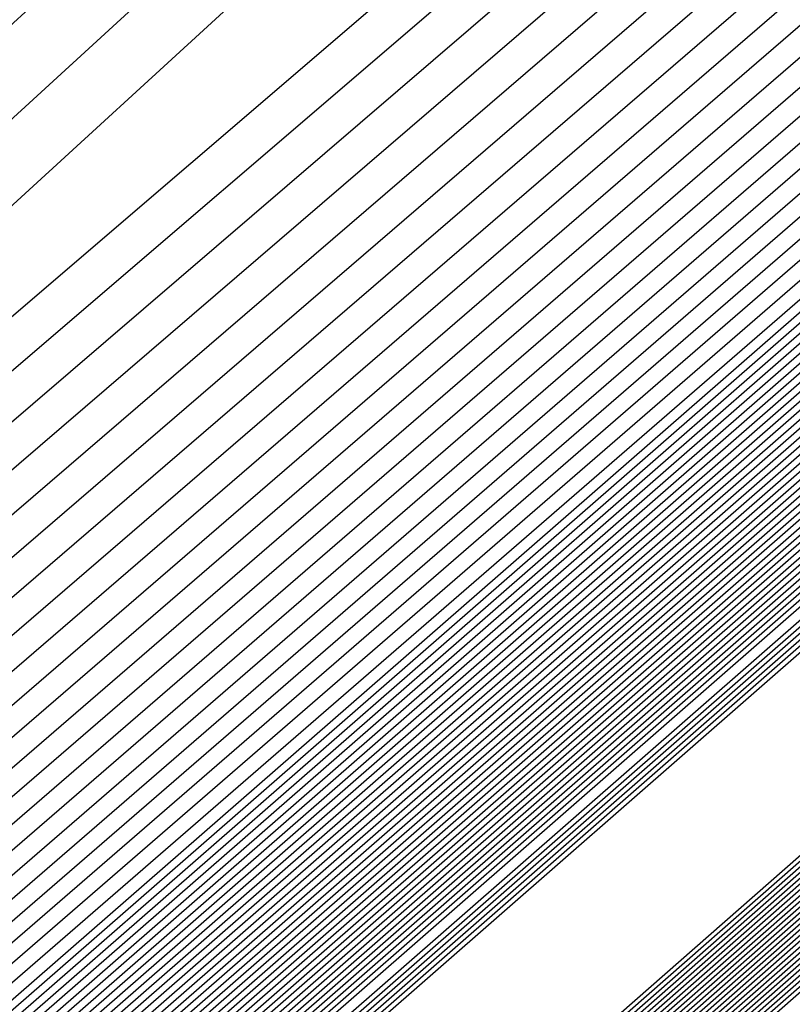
# Model space of a CAD drawing. Extents: x 3249832 to 3255657, y 13789405 to 13793316.
# Tile 865 of 1056: x 3253210.192 to 3253210.326, y 13791259.181 to 13791259.351. Entities that reach past the tile are written whole.
import ezdxf

# ---------------------------------------------------------------- set-up
doc = ezdxf.new("R2010")
doc.units = 0
doc.header["$LTSCALE"] = 100
doc.header["$MEASUREMENT"] = 0
for name, color, linetype in [('GRATIO_03231_CON', 1, 'CONTINUOUS'), ('GRATIO_0323_ICON', 1, 'CONTINUOUS'), ('TARGETS_EAST', 7, 'CONTINUOUS')]:
    doc.layers.add(name, color=color, linetype=linetype)

# ---------------------------------------------------------------- blocks, each defined once
blk = doc.blocks.new('Gratio_032316_contours')
at = {"layer": 'GRATIO_03231_CON', "color": 1, "linetype": 'Continuous', "flags": 128}
for points in [[(3253179.55027, 13791232.39503), (3253186.87441, 13791238.77001), (3253201.4775, 13791251.51898), (3253219.20823, 13791267.00714), (3253234.45763, 13791280.32933), (3253243.00028, 13791287.79153), (3253246.14511, 13791290.5444), (3253246.5846, 13791290.94974), (3253247.02187, 13791291.379), (3253250.20254, 13791294.24212), (3253258.88285, 13791301.95866), (3253274.44262, 13791315.73867), (3253292.7559, 13791331.95413), (3253308.32028, 13791345.76753)], [(3253180.16544, 13791232.93802), (3253187.28488, 13791239.13155), (3253201.72516, 13791251.73678), (3253219.33902, 13791267.12228), (3253234.51314, 13791280.37862), (3253243.01644, 13791287.80647), (3253246.14668, 13791290.54676), (3253246.58389, 13791290.95054), (3253247.01645, 13791291.37639), (3253250.16633, 13791294.21318), (3253258.7639, 13791301.85732), (3253274.17605, 13791315.50724), (3253292.31584, 13791331.56933), (3253307.73285, 13791345.25198)], [(3253180.78061, 13791233.481), (3253187.69534, 13791239.49309), (3253201.97282, 13791251.95458), (3253219.46981, 13791267.23741), (3253234.56866, 13791280.42791), (3253243.03259, 13791287.8214), (3253246.14825, 13791290.54912), (3253246.58317, 13791290.95133), (3253247.01103, 13791291.37378), (3253250.13013, 13791294.18424), (3253258.64495, 13791301.75599), (3253273.90947, 13791315.27582), (3253291.87577, 13791331.18453), (3253307.14542, 13791344.73643)], [(3253181.39578, 13791234.02399), (3253188.1058, 13791239.85463), (3253202.22048, 13791252.17237), (3253219.6006, 13791267.35254), (3253234.62418, 13791280.4772), (3253243.04874, 13791287.83633), (3253246.14982, 13791290.55149), (3253246.58246, 13791290.95213), (3253247.00561, 13791291.37117), (3253250.09393, 13791294.15529), (3253258.526, 13791301.65465), (3253273.6429, 13791315.0444), (3253291.4357, 13791330.79973), (3253306.55799, 13791344.22088)], [(3253182.62612, 13791235.10996), (3253188.92672, 13791240.5777), (3253202.71581, 13791252.60797), (3253219.86218, 13791267.58281), (3253234.73522, 13791280.57579), (3253243.08105, 13791287.8662), (3253246.15297, 13791290.55621), (3253246.58103, 13791290.95372), (3253246.99477, 13791291.36594), (3253250.02153, 13791294.09741), (3253258.2881, 13791301.45198), (3253273.10975, 13791314.58156), (3253290.55557, 13791330.03014), (3253305.38313, 13791343.18978)], [(3253183.24129, 13791235.65295), (3253189.33718, 13791240.93924), (3253202.96347, 13791252.82577), (3253219.99297, 13791267.69794), (3253234.79073, 13791280.62508), (3253243.0972, 13791287.88113), (3253246.15454, 13791290.55858), (3253246.58032, 13791290.95452), (3253246.98935, 13791291.36333), (3253249.98532, 13791294.06847), (3253258.16915, 13791301.35065), (3253272.84317, 13791314.35013), (3253290.11551, 13791329.64534), (3253304.7957, 13791342.67423)], [(3253189.74764, 13791241.30078), (3253203.21113, 13791253.04357), (3253220.12376, 13791267.81308), (3253234.84625, 13791280.67437), (3253243.11336, 13791287.89607), (3253246.15611, 13791290.56094), (3253246.57961, 13791290.95531), (3253246.98393, 13791291.36072), (3253249.94912, 13791294.03953), (3253258.05019, 13791301.24931), (3253272.5766, 13791314.11871), (3253289.67544, 13791329.26055), (3253304.20827, 13791342.15868)], [(3253190.1581, 13791241.66232), (3253203.45879, 13791253.26136), (3253220.25455, 13791267.92821), (3253234.90177, 13791280.72366), (3253243.12951, 13791287.911), (3253246.15768, 13791290.5633), (3253246.57889, 13791290.95611), (3253246.97851, 13791291.35811), (3253249.91292, 13791294.01058), (3253257.93124, 13791301.14798), (3253272.31002, 13791313.88729), (3253289.23538, 13791328.87575), (3253303.62084, 13791341.64313)], [(3253190.97902, 13791242.38539), (3253203.95411, 13791253.69696), (3253220.51613, 13791268.15847), (3253235.01281, 13791280.82224), (3253243.16182, 13791287.94087), (3253246.16082, 13791290.56803), (3253246.57747, 13791290.9577), (3253246.96767, 13791291.35288), (3253249.84051, 13791293.9527), (3253257.69334, 13791300.94531), (3253271.77687, 13791313.42445), (3253288.35525, 13791328.10615), (3253302.44598, 13791340.61203)], [(3253191.38948, 13791242.74693), (3253204.20177, 13791253.91476), (3253220.64692, 13791268.27361), (3253235.06832, 13791280.87154), (3253243.17797, 13791287.9558), (3253246.1624, 13791290.57039), (3253246.57675, 13791290.9585), (3253246.96225, 13791291.35027), (3253249.80431, 13791293.92376), (3253257.57439, 13791300.84397), (3253271.51029, 13791313.19303), (3253287.91518, 13791327.72135), (3253301.85855, 13791340.09648)], [(3253191.79994, 13791243.10847), (3253204.44943, 13791254.13256), (3253220.77772, 13791268.38874), (3253235.12384, 13791280.92083), (3253243.19412, 13791287.97073), (3253246.16397, 13791290.57276), (3253246.57604, 13791290.95929), (3253246.95683, 13791291.34766), (3253249.76811, 13791293.89481), (3253257.45544, 13791300.74264), (3253271.24372, 13791312.9616), (3253287.47511, 13791327.33655), (3253301.27112, 13791339.58093)], [(3253192.2104, 13791243.47001), (3253204.69709, 13791254.35035), (3253220.90851, 13791268.50387), (3253235.17936, 13791280.97012), (3253243.21028, 13791287.98567), (3253246.16554, 13791290.57512), (3253246.57533, 13791290.96009), (3253246.95142, 13791291.34505), (3253249.73191, 13791293.86587), (3253257.33649, 13791300.6413), (3253270.97714, 13791312.73018), (3253287.03505, 13791326.95176), (3253300.68369, 13791339.06538)], [(3253193.03132, 13791244.19308), (3253205.19242, 13791254.78595), (3253221.17009, 13791268.73414), (3253235.29039, 13791281.0687), (3253243.24258, 13791288.01553), (3253246.16868, 13791290.57985), (3253246.5739, 13791290.96168), (3253246.94058, 13791291.33982), (3253249.6595, 13791293.80799), (3253257.09858, 13791300.43863), (3253270.44399, 13791312.26734), (3253286.15492, 13791326.18216), (3253299.50883, 13791338.03428)], [(3253193.44178, 13791244.55462), (3253205.44008, 13791255.00375), (3253221.30088, 13791268.84927), (3253235.34591, 13791281.11799), (3253243.25874, 13791288.03047), (3253246.17025, 13791290.58221), (3253246.57319, 13791290.96248), (3253246.93516, 13791291.33721), (3253249.6233, 13791293.77904), (3253256.97963, 13791300.3373), (3253270.17741, 13791312.03592), (3253285.71485, 13791325.79737), (3253298.92139, 13791337.51873)], [(3253193.85224, 13791244.91616), (3253205.68774, 13791255.22155), (3253221.43167, 13791268.9644), (3253235.40143, 13791281.16728), (3253243.27489, 13791288.0454), (3253246.17182, 13791290.58457), (3253246.57247, 13791290.96327), (3253246.92974, 13791291.3346), (3253249.5871, 13791293.7501), (3253256.86068, 13791300.23596), (3253269.91084, 13791311.8045), (3253285.27479, 13791325.41257), (3253298.33396, 13791337.00318)], [(3253194.2627, 13791245.2777), (3253205.9354, 13791255.43934), (3253221.56246, 13791269.07954), (3253235.45695, 13791281.21658), (3253243.29104, 13791288.06033), (3253246.17339, 13791290.58694), (3253246.57176, 13791290.96407), (3253246.92432, 13791291.33198), (3253249.55089, 13791293.72116), (3253256.74173, 13791300.13463), (3253269.64426, 13791311.57307), (3253284.83472, 13791325.02777), (3253297.74653, 13791336.48763)], [(3253195.08362, 13791246.00077), (3253206.43072, 13791255.87494), (3253221.82404, 13791269.3098), (3253235.56798, 13791281.31516), (3253243.32335, 13791288.0902), (3253246.17654, 13791290.59166), (3253246.57033, 13791290.96566), (3253246.91348, 13791291.32676), (3253249.47849, 13791293.66327), (3253256.50383, 13791299.93196), (3253269.11111, 13791311.11023), (3253283.95459, 13791324.25817), (3253296.57167, 13791335.45653)], [(3253195.49408, 13791246.36231), (3253206.67838, 13791256.09274), (3253221.95483, 13791269.42494), (3253235.6235, 13791281.36445), (3253243.3395, 13791288.10513), (3253246.17811, 13791290.59402), (3253246.56962, 13791290.96646), (3253246.90806, 13791291.32415), (3253249.44229, 13791293.63433), (3253256.38488, 13791299.83062), (3253268.84454, 13791310.87881), (3253283.51452, 13791323.87338), (3253295.98424, 13791334.94098)], [(3253195.90454, 13791246.72385), (3253206.92604, 13791256.31054), (3253222.08562, 13791269.54007), (3253235.67902, 13791281.41374), (3253243.35566, 13791288.12007), (3253246.17968, 13791290.59639), (3253246.56891, 13791290.96725), (3253246.90264, 13791291.32154), (3253249.40609, 13791293.60539), (3253256.26593, 13791299.72929), (3253268.57796, 13791310.64739), (3253283.07446, 13791323.48858), (3253295.39681, 13791334.42543)], [(3253196.31501, 13791247.08539), (3253207.1737, 13791256.52833), (3253222.21641, 13791269.6552), (3253235.73454, 13791281.46303), (3253243.37181, 13791288.135), (3253246.18125, 13791290.59875), (3253246.56819, 13791290.96805), (3253246.89722, 13791291.31892), (3253249.36988, 13791293.57645), (3253256.14697, 13791299.62795), (3253268.31138, 13791310.41597), (3253282.63439, 13791323.10378), (3253294.80938, 13791333.90988)], [(3253197.13593, 13791247.80846), (3253207.66903, 13791256.96393), (3253222.47799, 13791269.88547), (3253235.84557, 13791281.56162), (3253243.40412, 13791288.16487), (3253246.18439, 13791290.60348), (3253246.56677, 13791290.96964), (3253246.88638, 13791291.3137), (3253249.29748, 13791293.51856), (3253255.90907, 13791299.42528), (3253267.77823, 13791309.95312), (3253281.75426, 13791322.33419), (3253293.63452, 13791332.87878)], [(3253197.54639, 13791248.17), (3253207.91669, 13791257.18173), (3253222.60878, 13791270.0006), (3253235.90109, 13791281.61091), (3253243.42027, 13791288.1798), (3253246.18596, 13791290.60584), (3253246.56605, 13791290.97044), (3253246.88096, 13791291.31109), (3253249.26128, 13791293.48962), (3253255.79012, 13791299.32395), (3253267.51166, 13791309.7217), (3253281.31419, 13791321.94939), (3253293.04709, 13791332.36323), (3253299.24948, 13791337.92415)], [(3253197.95685, 13791248.53154), (3253208.16435, 13791257.39953), (3253222.73957, 13791270.11573), (3253235.95661, 13791281.6602), (3253243.43643, 13791288.19473), (3253246.18754, 13791290.6082), (3253246.56534, 13791290.97123), (3253246.87554, 13791291.30847), (3253249.22507, 13791293.46068), (3253255.67117, 13791299.22261), (3253267.24508, 13791309.49028), (3253280.87413, 13791321.56459), (3253292.45966, 13791331.84768), (3253298.58416, 13791337.33876)], [(3253198.36731, 13791248.89308), (3253208.41201, 13791257.61732), (3253222.87037, 13791270.23087), (3253236.01213, 13791281.70949), (3253243.45258, 13791288.20967), (3253246.18911, 13791290.61057), (3253246.56463, 13791290.97203), (3253246.87012, 13791291.30586), (3253249.18887, 13791293.43173), (3253255.55222, 13791299.12128), (3253266.9785, 13791309.25886), (3253280.43407, 13791321.17979), (3253291.87223, 13791331.33213), (3253297.91884, 13791336.75338)], [(3253199.18823, 13791249.61615), (3253208.90733, 13791258.05292), (3253223.13195, 13791270.46113), (3253236.12316, 13791281.80807), (3253243.48489, 13791288.23953), (3253246.19225, 13791290.61529), (3253246.5632, 13791290.97362), (3253246.85928, 13791291.30064), (3253249.11647, 13791293.37385), (3253255.31432, 13791298.91861), (3253266.44535, 13791308.79601), (3253279.55394, 13791320.4102), (3253290.69737, 13791330.30103), (3253296.5882, 13791335.58261)], [(3253199.59869, 13791249.97769), (3253209.15499, 13791258.27072), (3253223.26274, 13791270.57626), (3253236.17868, 13791281.85736), (3253243.50104, 13791288.25447), (3253246.19382, 13791290.61766), (3253246.56249, 13791290.97442), (3253246.85386, 13791291.29803), (3253249.08026, 13791293.34491), (3253255.19536, 13791298.81727), (3253266.17878, 13791308.56459), (3253279.11387, 13791320.0254), (3253290.10994, 13791329.78548), (3253295.92288, 13791334.99723)], [(3253200.00915, 13791250.33923), (3253209.40265, 13791258.48852), (3253223.39353, 13791270.6914), (3253236.2342, 13791281.90666), (3253243.51719, 13791288.2694), (3253246.19539, 13791290.62002), (3253246.56177, 13791290.97521), (3253246.84844, 13791291.29541), (3253249.04406, 13791293.31596), (3253255.07641, 13791298.71594), (3253265.9122, 13791308.33317), (3253278.6738, 13791319.6406), (3253289.52251, 13791329.26993), (3253295.25756, 13791334.41184)], [(3253200.41961, 13791250.70077), (3253209.65031, 13791258.70631), (3253223.52432, 13791270.80653), (3253236.28972, 13791281.95595), (3253243.53335, 13791288.28434), (3253246.19696, 13791290.62238), (3253246.56106, 13791290.97601), (3253246.84302, 13791291.2928), (3253249.00786, 13791293.28702), (3253254.95746, 13791298.6146), (3253265.64563, 13791308.10175), (3253278.23374, 13791319.25581), (3253288.93508, 13791328.75438), (3253294.59224, 13791333.82646)], [(3253201.24053, 13791251.42384), (3253210.14563, 13791259.14191), (3253223.7859, 13791271.0368), (3253236.40075, 13791282.05453), (3253243.56565, 13791288.3142), (3253246.20011, 13791290.62711), (3253246.55963, 13791290.9776), (3253246.83219, 13791291.28758), (3253248.93546, 13791293.22914), (3253254.71956, 13791298.41193), (3253265.11248, 13791307.63891), (3253277.35361, 13791318.48621), (3253287.76022, 13791327.72328), (3253293.2616, 13791332.65569)], [(3253201.65099, 13791251.78538), (3253210.3933, 13791259.35971), (3253223.91669, 13791271.15193), (3253236.45627, 13791282.10382), (3253243.58181, 13791288.32914), (3253246.20168, 13791290.62947), (3253246.55892, 13791290.9784), (3253246.82677, 13791291.28496), (3253248.89925, 13791293.20019), (3253254.60061, 13791298.3106), (3253264.8459, 13791307.40749), (3253276.91354, 13791318.10141), (3253287.17279, 13791327.20773)], [(3253215.27891, 13791264.12388), (3253208.32754, 13791257.89481), (3253202.31158, 13791252.48555), (3253202.06145, 13791252.14692), (3253210.64096, 13791259.57751), (3253224.04748, 13791271.26706)], [(3253216.27123, 13791264.99994), (3253209.15191, 13791258.62312), (3253202.92675, 13791253.02854), (3253202.47191, 13791252.50846), (3253210.88862, 13791259.7953), (3253224.17827, 13791271.38219)], [(3253218.25586, 13791266.75207), (3253210.80067, 13791260.07975), (3253204.15709, 13791254.11451), (3253203.29283, 13791253.23153), (3253211.38394, 13791260.2309), (3253224.43985, 13791271.61246)], [(3253219.24818, 13791267.62813), (3253211.62504, 13791260.80806), (3253204.77226, 13791254.6575), (3253203.70329, 13791253.59307), (3253211.6316, 13791260.4487), (3253224.57064, 13791271.72759)], [(3253220.24049, 13791268.50419), (3253212.44942, 13791261.53637), (3253205.38743, 13791255.20049), (3253204.11375, 13791253.95461), (3253211.87926, 13791260.6665), (3253224.70143, 13791271.84272)], [(3253221.23281, 13791269.38026), (3253213.2738, 13791262.26468), (3253206.0026, 13791255.74348), (3253204.52421, 13791254.31615), (3253212.12692, 13791260.88429), (3253224.83222, 13791271.95786)], [(3253223.21744, 13791271.13238), (3253214.92255, 13791263.72131), (3253207.23294, 13791256.82945), (3253205.34514, 13791255.03922), (3253212.62225, 13791261.31989), (3253225.0938, 13791272.18812)], [(3253215.74693, 13791264.44962), (3253207.84811, 13791257.37244), (3253205.7556, 13791255.40076), (3253212.86991, 13791261.53769), (3253225.22459, 13791272.30326)], [(3253216.57131, 13791265.17793), (3253208.46329, 13791257.91542), (3253206.16606, 13791255.7623), (3253213.11757, 13791261.75549), (3253225.35538, 13791272.41839)], [(3253217.39568, 13791265.90624), (3253209.07846, 13791258.45841), (3253206.57652, 13791256.12384), (3253213.36523, 13791261.97329), (3253225.48617, 13791272.53352)], [(3253219.04444, 13791267.36287), (3253210.3088, 13791259.54439), (3253207.39744, 13791256.84691), (3253213.86055, 13791262.40888), (3253225.74775, 13791272.76379)], [(3253219.86882, 13791268.09118), (3253210.92397, 13791260.08737), (3253207.8079, 13791257.20845), (3253214.10821, 13791262.62668), (3253225.87854, 13791272.87892)], [(3253220.69319, 13791268.81949), (3253211.53914, 13791260.63036), (3253208.21836, 13791257.56999), (3253214.35587, 13791262.84448), (3253226.00933, 13791272.99405)], [(3253221.51757, 13791269.54781), (3253212.15431, 13791261.17335), (3253208.62882, 13791257.93153), (3253214.60353, 13791263.06227), (3253226.14013, 13791273.10919)], [(3253223.16632, 13791271.00443), (3253213.38465, 13791262.25932), (3253209.44974, 13791258.6546), (3253215.09886, 13791263.49787), (3253226.40171, 13791273.33945)], [(3253223.9907, 13791271.73274), (3253213.99982, 13791262.80231), (3253209.8602, 13791259.01614), (3253215.34652, 13791263.71567), (3253226.5325, 13791273.45458)]]:
    blk.add_lwpolyline(points, dxfattribs=at)
at = {"layer": 'GRATIO_03231_CON', "color": 5, "linetype": 'Continuous', "flags": 128}
for points in [[(3253178.31993, 13791231.30905), (3253186.05349, 13791238.04694), (3253200.98218, 13791251.08338), (3253218.94665, 13791266.77688), (3253234.34659, 13791280.23075), (3253242.96798, 13791287.76167), (3253246.14197, 13791290.53967), (3253246.58603, 13791290.94815), (3253247.02107, 13791291.37394), (3253250.18182, 13791294.2177), (3253258.80647, 13791301.88356), (3253274.26937, 13791315.56557), (3253292.48955, 13791331.61762), (3253308.02221, 13791345.18354)], [(3253177.70476, 13791230.76607), (3253185.64303, 13791237.6854), (3253200.73452, 13791250.86558), (3253218.81586, 13791266.66175), (3253234.29107, 13791280.18146), (3253242.95182, 13791287.74673), (3253246.1404, 13791290.53731), (3253246.58674, 13791290.94735), (3253247.01436, 13791291.36584), (3253250.12102, 13791294.16091), (3253258.59804, 13791301.69555), (3253273.79626, 13791315.14336), (3253291.70456, 13791330.92064), (3253306.97134, 13791344.25434)], [(3253177.08958, 13791230.22308), (3253185.23257, 13791237.32386), (3253200.48686, 13791250.64779), (3253218.68507, 13791266.54661), (3253234.23556, 13791280.13216), (3253242.93567, 13791287.7318), (3253246.13883, 13791290.53495), (3253246.58745, 13791290.94656), (3253247.00766, 13791291.35773), (3253250.06022, 13791294.10413), (3253258.38961, 13791301.50754), (3253273.32314, 13791314.72115), (3253290.91956, 13791330.22366), (3253305.92046, 13791343.32515)], [(3253176.47441, 13791229.68009), (3253184.82211, 13791236.96232), (3253200.23919, 13791250.42999), (3253218.55428, 13791266.43148), (3253234.18004, 13791280.08287), (3253242.91952, 13791287.71687), (3253246.13725, 13791290.53258), (3253246.58817, 13791290.94576), (3253247.00095, 13791291.34963), (3253249.99942, 13791294.04734), (3253258.18118, 13791301.31953), (3253272.85003, 13791314.29894), (3253290.13456, 13791329.52668), (3253304.86958, 13791342.39595)], [(3253175.24407, 13791228.59412), (3253184.00119, 13791236.23925), (3253199.74387, 13791249.99439), (3253218.2927, 13791266.20121), (3253234.069, 13791279.98429), (3253242.88721, 13791287.687), (3253246.13411, 13791290.52786), (3253246.58959, 13791290.94417), (3253246.98754, 13791291.33342), (3253249.87782, 13791293.93376), (3253257.76432, 13791300.94351), (3253271.9038, 13791313.45451), (3253288.56457, 13791328.13272), (3253302.76783, 13791340.53756)], [(3253196.57706, 13791247.03615), (3253203.47105, 13791253.1938), (3253218.75951, 13791266.60126), (3253234.06971, 13791279.98413), (3253242.88772, 13791287.68662), (3253246.13462, 13791290.52731), (3253246.59031, 13791290.94338), (3253246.98083, 13791291.32532), (3253249.81702, 13791293.87697), (3253257.55589, 13791300.7555), (3253271.43068, 13791313.0323), (3253287.77957, 13791327.43574), (3253301.71695, 13791339.60837)], [(3253196.71057, 13791247.15254), (3253203.58621, 13791253.29381), (3253218.83398, 13791266.66558), (3253234.10345, 13791280.01283), (3253242.89801, 13791287.6948), (3253246.13636, 13791290.52784), (3253246.59102, 13791290.94258), (3253246.97413, 13791291.31721), (3253249.75622, 13791293.82018), (3253257.34746, 13791300.56749), (3253270.95757, 13791312.61009), (3253286.99457, 13791326.73875), (3253300.66608, 13791338.67918)], [(3253196.84408, 13791247.26894), (3253203.70137, 13791253.39382), (3253218.90845, 13791266.7299), (3253234.13718, 13791280.04153), (3253242.9083, 13791287.70297), (3253246.13809, 13791290.52836), (3253246.59174, 13791290.94178), (3253246.96742, 13791291.30911), (3253249.69542, 13791293.76339), (3253257.13903, 13791300.37948), (3253270.48445, 13791312.18788), (3253286.20957, 13791326.04177), (3253299.6152, 13791337.74998)], [(3253197.11109, 13791247.50174), (3253203.93169, 13791253.59384), (3253219.0574, 13791266.85855), (3253234.20465, 13791280.09892), (3253242.92888, 13791287.71932), (3253246.14156, 13791290.52941), (3253246.59316, 13791290.94019), (3253246.95401, 13791291.2929), (3253249.57383, 13791293.64981), (3253256.72217, 13791300.00346), (3253269.53822, 13791311.34346), (3253284.63958, 13791324.64781), (3253297.51345, 13791335.89159)], [(3253197.2446, 13791247.61813), (3253204.04685, 13791253.69384), (3253219.13187, 13791266.92287), (3253234.23839, 13791280.12762), (3253242.93918, 13791287.72749), (3253246.1433, 13791290.52994), (3253246.59388, 13791290.9394), (3253246.9473, 13791291.28479), (3253249.51303, 13791293.59302), (3253256.51374, 13791299.81545), (3253269.06511, 13791310.92125), (3253283.85458, 13791323.95083), (3253296.46257, 13791334.9624)], [(3253197.37811, 13791247.73453), (3253204.16201, 13791253.79385), (3253219.20635, 13791266.98719), (3253234.27212, 13791280.15631), (3253242.94947, 13791287.73567), (3253246.14503, 13791290.53046), (3253246.59459, 13791290.9386), (3253246.9406, 13791291.27669), (3253249.45223, 13791293.53623), (3253256.30531, 13791299.62744), (3253268.59199, 13791310.49904), (3253283.06958, 13791323.25385), (3253295.41169, 13791334.0332)], [(3253197.51162, 13791247.85093), (3253204.27717, 13791253.89386), (3253219.28082, 13791267.05151), (3253234.30586, 13791280.18501), (3253242.95976, 13791287.74384), (3253246.14676, 13791290.53099), (3253246.5953, 13791290.9378), (3253246.93389, 13791291.26859), (3253249.39143, 13791293.47944), (3253256.09688, 13791299.43942), (3253268.11888, 13791310.07683), (3253282.28459, 13791322.55687), (3253294.36082, 13791333.10401)], [(3253197.77863, 13791248.08372), (3253204.50749, 13791254.09388), (3253219.42977, 13791267.18016), (3253234.37333, 13791280.2424), (3253242.98034, 13791287.76019), (3253246.15023, 13791290.53204), (3253246.59673, 13791290.93621), (3253246.92048, 13791291.25238), (3253249.26983, 13791293.36586), (3253255.68002, 13791299.0634), (3253267.17265, 13791309.2324), (3253280.71459, 13791321.16291), (3253292.25906, 13791331.24562), (3253298.86322, 13791336.86351)], [(3253197.91214, 13791248.20012), (3253204.62265, 13791254.19388), (3253219.50424, 13791267.24448), (3253234.40706, 13791280.2711), (3253242.99064, 13791287.76837), (3253246.15197, 13791290.53257), (3253246.59744, 13791290.93542), (3253246.91378, 13791291.24427), (3253249.20903, 13791293.30907), (3253255.47159, 13791298.87539), (3253266.69953, 13791308.81019), (3253279.9296, 13791320.46593), (3253291.20819, 13791330.31643), (3253297.66843, 13791335.81202)], [(3253198.04565, 13791248.31651), (3253204.73781, 13791254.29389), (3253219.57872, 13791267.3088), (3253234.4408, 13791280.2998), (3253243.00093, 13791287.77654), (3253246.1537, 13791290.53309), (3253246.59816, 13791290.93462), (3253246.90707, 13791291.23617), (3253249.14823, 13791293.25228), (3253255.26316, 13791298.68738), (3253266.22642, 13791308.38798), (3253279.1446, 13791319.76895), (3253290.15731, 13791329.38723), (3253296.47364, 13791334.76054)], [(3253198.17916, 13791248.43291), (3253204.85297, 13791254.3939), (3253219.65319, 13791267.37312), (3253234.47453, 13791280.32849), (3253243.01122, 13791287.78471), (3253246.15544, 13791290.53362), (3253246.59887, 13791290.93382), (3253246.90036, 13791291.22806), (3253249.08743, 13791293.19549), (3253255.05473, 13791298.49937), (3253265.7533, 13791307.96577), (3253278.3596, 13791319.07197), (3253289.10643, 13791328.45804), (3253295.27885, 13791333.70905)], [(3253198.44617, 13791248.6657), (3253205.08329, 13791254.59392), (3253219.80214, 13791267.50177), (3253234.542, 13791280.38589), (3253243.0318, 13791287.80106), (3253246.15891, 13791290.53467), (3253246.6003, 13791290.93223), (3253246.88695, 13791291.21186), (3253248.96583, 13791293.08191), (3253254.63787, 13791298.12335), (3253264.80707, 13791307.12135), (3253276.7896, 13791317.678), (3253287.00468, 13791326.59965), (3253292.88927, 13791331.60608), (3253295.95133, 13791334.07094)], [(3253198.57968, 13791248.7821), (3253205.19845, 13791254.69392), (3253219.87661, 13791267.56609), (3253234.57574, 13791280.41459), (3253243.04209, 13791287.80924), (3253246.16064, 13791290.53519), (3253246.60101, 13791290.93144), (3253246.88025, 13791291.20375), (3253248.90503, 13791293.02512), (3253254.42944, 13791297.93534), (3253264.33396, 13791306.69914), (3253276.00461, 13791316.98102), (3253285.9538, 13791325.67045), (3253291.69448, 13791330.55459), (3253294.7416, 13791333.01142)], [(3253198.71319, 13791248.8985), (3253205.31361, 13791254.79393), (3253219.95108, 13791267.63041), (3253234.60947, 13791280.44328), (3253243.05239, 13791287.81741), (3253246.16237, 13791290.53572), (3253246.60172, 13791290.93064), (3253246.87354, 13791291.19565), (3253248.84423, 13791292.96834), (3253254.22101, 13791297.74733), (3253263.86084, 13791306.27693), (3253275.21961, 13791316.28404), (3253284.90293, 13791324.74126), (3253290.49969, 13791329.50311), (3253293.53187, 13791331.9519)], [(3253198.8467, 13791249.0149), (3253205.42877, 13791254.89394), (3253220.02556, 13791267.69473), (3253234.64321, 13791280.47198), (3253243.06268, 13791287.82558), (3253246.16411, 13791290.53624), (3253246.60244, 13791290.92984), (3253246.86684, 13791291.18754), (3253248.78343, 13791292.91155), (3253254.01258, 13791297.55932), (3253263.38773, 13791305.85472), (3253274.43461, 13791315.58706), (3253283.85205, 13791323.81207), (3253289.3049, 13791328.45162), (3253292.32214, 13791330.89237), (3253295.39879, 13791333.38715)], [(3253199.11371, 13791249.24769), (3253205.65909, 13791255.09396), (3253220.17451, 13791267.82338), (3253234.71068, 13791280.52937), (3253243.08326, 13791287.84193), (3253246.16758, 13791290.53729), (3253246.60386, 13791290.92825), (3253246.85342, 13791291.17133), (3253248.66183, 13791292.79797), (3253253.59572, 13791297.1833), (3253262.4415, 13791305.01029), (3253272.86462, 13791314.1931), (3253281.7503, 13791321.95368), (3253286.91532, 13791326.34865), (3253289.90268, 13791328.77333), (3253293.18693, 13791331.45768)], [(3253199.24722, 13791249.36409), (3253205.77425, 13791255.19397), (3253220.24898, 13791267.8877), (3253234.74441, 13791280.55807), (3253243.09355, 13791287.85011), (3253246.16931, 13791290.53782), (3253246.60458, 13791290.92746), (3253246.84672, 13791291.16323), (3253248.60103, 13791292.74118), (3253253.38729, 13791296.99529), (3253261.96839, 13791304.58808), (3253272.07962, 13791313.49612), (3253280.69942, 13791321.02448), (3253285.72053, 13791325.29717), (3253288.69295, 13791327.71381), (3253292.081, 13791330.49295), (3253297.61917, 13791335.1971)], [(3253199.38073, 13791249.48048), (3253205.88941, 13791255.29397), (3253220.32345, 13791267.95202), (3253234.77815, 13791280.58677), (3253243.10385, 13791287.85828), (3253246.17105, 13791290.53834), (3253246.60529, 13791290.92666), (3253246.84001, 13791291.15513), (3253248.54023, 13791292.68439), (3253253.17886, 13791296.80728), (3253261.49527, 13791304.16587), (3253271.29462, 13791312.79914), (3253279.64854, 13791320.09529), (3253284.52574, 13791324.24568), (3253287.48322, 13791326.65429), (3253290.97507, 13791329.52822), (3253296.71525, 13791334.41022)], [(3253199.51424, 13791249.59688), (3253206.00457, 13791255.39398), (3253220.39793, 13791268.01634), (3253234.81188, 13791280.61546), (3253243.11414, 13791287.86646), (3253246.17278, 13791290.53887), (3253246.606, 13791290.92586), (3253246.83331, 13791291.14702), (3253248.47943, 13791292.6276), (3253252.97044, 13791296.61927), (3253261.02215, 13791303.74366), (3253270.50962, 13791312.10216), (3253278.59767, 13791319.16609), (3253283.33095, 13791323.1942), (3253286.27349, 13791325.59476), (3253289.86914, 13791328.56348), (3253295.81132, 13791333.62334)], [(3253199.78125, 13791249.82967), (3253206.23489, 13791255.594), (3253220.54687, 13791268.14499), (3253234.87935, 13791280.67286), (3253243.13472, 13791287.8828), (3253246.17625, 13791290.53992), (3253246.60743, 13791290.92427), (3253246.8199, 13791291.13081), (3253248.35784, 13791292.51402), (3253252.55358, 13791296.24325), (3253260.07593, 13791302.89924), (3253268.93963, 13791310.70819), (3253276.49591, 13791317.3077), (3253280.94137, 13791321.09123), (3253283.85403, 13791323.47572), (3253287.65728, 13791326.63402), (3253294.00347, 13791332.04958)]]:
    blk.add_lwpolyline(points, dxfattribs=at)
at = {"layer": 'GRATIO_0323_ICON', "color": 7, "linetype": 'Continuous', "flags": 128}
for points in [[(3253175.85924, 13791229.13711), (3253184.41165, 13791236.60078), (3253199.99153, 13791250.21219), (3253218.42349, 13791266.31635), (3253234.12452, 13791280.03358), (3253242.90336, 13791287.70193), (3253246.13568, 13791290.53022), (3253246.58888, 13791290.94497), (3253246.99424, 13791291.34152), (3253249.93862, 13791293.99055), (3253257.97275, 13791301.13152), (3253272.37691, 13791313.87673), (3253289.34956, 13791328.8297), (3253303.81871, 13791341.46676)], [(3253182.01095, 13791234.56698), (3253188.51626, 13791240.21616), (3253202.46814, 13791252.39017), (3253219.73139, 13791267.46768), (3253234.6797, 13791280.5265), (3253243.0649, 13791287.85127), (3253246.1514, 13791290.55385), (3253246.58175, 13791290.95293), (3253247.00019, 13791291.36856), (3253250.05773, 13791294.12635), (3253258.40705, 13791301.55332), (3253273.37632, 13791314.81298), (3253290.99564, 13791330.41494), (3253305.97056, 13791343.70533)], [(3253196.97758, 13791247.38534), (3253203.81653, 13791253.49383), (3253218.98293, 13791266.79423), (3253234.17092, 13791280.07022), (3253242.91859, 13791287.71115), (3253246.13983, 13791290.52889), (3253246.59245, 13791290.94099), (3253246.96072, 13791291.301), (3253249.63462, 13791293.7066), (3253256.9306, 13791300.19147), (3253270.01134, 13791311.76567), (3253285.42458, 13791325.34479), (3253298.56432, 13791336.82079)], [(3253197.64512, 13791247.96732), (3253204.39233, 13791253.99387), (3253219.3553, 13791267.11584), (3253234.33959, 13791280.21371), (3253242.97005, 13791287.75202), (3253246.1485, 13791290.53152), (3253246.59602, 13791290.93701), (3253246.92719, 13791291.26048), (3253249.33063, 13791293.42265), (3253255.88845, 13791299.25141), (3253267.64576, 13791309.65462), (3253281.49959, 13791321.85989), (3253293.30994, 13791332.17482)], [(3253198.31266, 13791248.54931), (3253204.96813, 13791254.49391), (3253219.72766, 13791267.43745), (3253234.50827, 13791280.35719), (3253243.02151, 13791287.79289), (3253246.15717, 13791290.53414), (3253246.59958, 13791290.93303), (3253246.89366, 13791291.21996), (3253249.02663, 13791293.1387), (3253254.8463, 13791298.31136), (3253265.28019, 13791307.54356), (3253277.5746, 13791318.37498), (3253288.05556, 13791327.52884), (3253294.08406, 13791332.65756)], [(3253190.56856, 13791242.02386), (3253203.70645, 13791253.47916), (3253220.38534, 13791268.04334), (3253234.95729, 13791280.77295), (3253243.14566, 13791287.92593), (3253246.15925, 13791290.56567), (3253246.57818, 13791290.95691), (3253246.97309, 13791291.35549), (3253249.87672, 13791293.98164), (3253257.81229, 13791301.04664), (3253272.04344, 13791313.65587), (3253288.79531, 13791328.49095), (3253303.03341, 13791341.12758)], [(3253198.9802, 13791249.13129), (3253205.54393, 13791254.99395), (3253220.10003, 13791267.75905), (3253234.67694, 13791280.50068), (3253243.07297, 13791287.83376), (3253246.16584, 13791290.53677), (3253246.60315, 13791290.92905), (3253246.86013, 13791291.17944), (3253248.72263, 13791292.85476), (3253253.80415, 13791297.37131), (3253262.91461, 13791305.43251), (3253273.64961, 13791314.89008), (3253282.80117, 13791322.88287), (3253288.11011, 13791327.40014), (3253291.11241, 13791329.83285), (3253294.29286, 13791332.42241)], [(3253199.64774, 13791249.71328), (3253206.11974, 13791255.49399), (3253220.4724, 13791268.08067), (3253234.84562, 13791280.64416), (3253243.12443, 13791287.87463), (3253246.17452, 13791290.53939), (3253246.60672, 13791290.92507), (3253246.8266, 13791291.13892), (3253248.41864, 13791292.57081), (3253252.76201, 13791296.43126), (3253260.54904, 13791303.32145), (3253269.72463, 13791311.40518), (3253277.54679, 13791318.2369), (3253282.13616, 13791322.14271), (3253285.06376, 13791324.53524), (3253288.76321, 13791327.59875), (3253294.90739, 13791332.83646)], [(3253192.62086, 13791243.83154), (3253204.94475, 13791254.56815), (3253221.0393, 13791268.61901), (3253235.23488, 13791281.01941), (3253243.22643, 13791288.0006), (3253246.16711, 13791290.57748), (3253246.57461, 13791290.96089), (3253246.946, 13791291.34243), (3253249.6957, 13791293.83693), (3253257.21754, 13791300.53997), (3253270.71056, 13791312.49876), (3253286.59498, 13791326.56696), (3253300.09626, 13791338.54983)], [(3253194.67316, 13791245.63924), (3253206.18306, 13791255.65714), (3253221.69325, 13791269.19467), (3253235.51247, 13791281.26587), (3253243.3072, 13791288.07527), (3253246.17497, 13791290.5893), (3253246.57105, 13791290.96487), (3253246.9189, 13791291.32937), (3253249.51469, 13791293.69222), (3253256.62278, 13791300.03329), (3253269.37769, 13791311.34165), (3253284.39466, 13791324.64297), (3253297.1591, 13791335.97208)], [(3253196.72547, 13791247.44693), (3253207.42136, 13791256.74613), (3253222.3472, 13791269.77033), (3253235.79006, 13791281.51232), (3253243.38797, 13791288.14993), (3253246.18282, 13791290.60111), (3253246.56748, 13791290.96885), (3253246.8918, 13791291.31631), (3253249.33368, 13791293.5475), (3253256.02802, 13791299.52662), (3253268.04481, 13791310.18454), (3253282.19433, 13791322.71898), (3253294.22195, 13791333.39433)], [(3253198.77777, 13791249.25461), (3253208.65967, 13791257.83512), (3253223.00116, 13791270.346), (3253236.06765, 13791281.75878), (3253243.46873, 13791288.2246), (3253246.19068, 13791290.61293), (3253246.56391, 13791290.97283), (3253246.8647, 13791291.30325), (3253249.15267, 13791293.40279), (3253255.43327, 13791299.01994), (3253266.71193, 13791309.02744), (3253279.994, 13791320.795), (3253291.2848, 13791330.81658), (3253297.25352, 13791336.168)], [(3253200.83007, 13791251.06231), (3253209.89797, 13791258.92411), (3253223.65511, 13791270.92166), (3253236.34523, 13791282.00524), (3253243.5495, 13791288.29927), (3253246.19853, 13791290.62475), (3253246.56034, 13791290.9768), (3253246.83761, 13791291.29019), (3253248.97166, 13791293.25808), (3253254.83851, 13791298.51327), (3253265.37905, 13791307.87033), (3253277.79367, 13791318.87101), (3253288.34765, 13791328.23883), (3253293.92692, 13791333.24107)], [(3253217.26355, 13791265.876), (3253209.97629, 13791259.35143), (3253203.54192, 13791253.57153), (3253202.88237, 13791252.87), (3253211.13628, 13791260.0131), (3253224.30906, 13791271.49733)], [(3253222.22513, 13791270.25632), (3253214.09818, 13791262.993), (3253206.61777, 13791256.28646), (3253204.93468, 13791254.67769), (3253212.37458, 13791261.10209), (3253224.96301, 13791272.07299)], [(3253218.22006, 13791266.63456), (3253209.69363, 13791259.0014), (3253206.98698, 13791256.48538), (3253213.61289, 13791262.19108), (3253225.61696, 13791272.64865)], [(3253222.34195, 13791270.27612), (3253212.76948, 13791261.71633), (3253209.03928, 13791258.29307), (3253214.8512, 13791263.28007), (3253226.27092, 13791273.22432)]]:
    blk.add_lwpolyline(points, dxfattribs=at)

msp = doc.modelspace()

# ---------------------------------------------------------------- block references
at = {"layer": 'TARGETS_EAST'}
msp.add_blockref('Gratio_032316_contours', (0, 0), dxfattribs=at)

doc.saveas('drawing.dxf')
